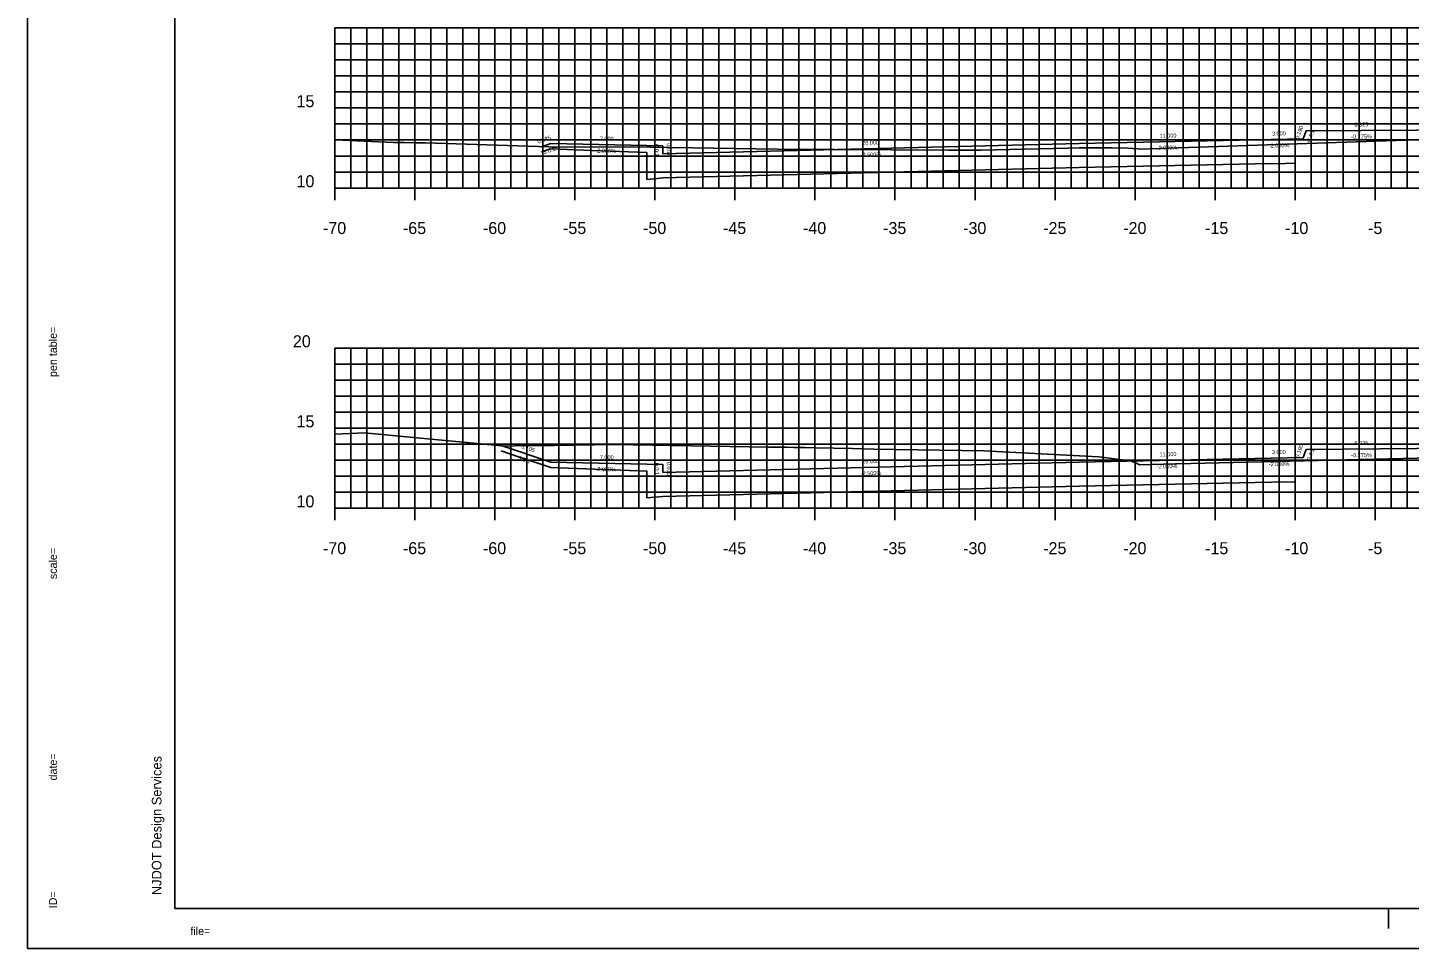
# Model space of a CAD drawing. Extents: x 40011 to 50684, y 49949 to 72236.
# Drawn here: x 41880.7 to 41967, y 67867.7 to 67925.2 of the extents above; entities that cross this region are included whole.
import ezdxf

# ---------------------------------------------------------------- set-up
doc = ezdxf.new("R2010")
doc.units = 0
for name, color, linetype in [('1', 7, 'Continuous'), ('10', 7, 'Continuous'), ('41', 7, 'Continuous'), ('51', 7, 'Continuous'), ('52', 7, 'Continuous'), ('53', 7, 'Continuous'), ('54', 7, 'Continuous'), ('55', 7, 'Continuous'), ('57', 7, 'Continuous'), ('58', 7, 'Continuous'), ('59', 7, 'Continuous')]:
    doc.layers.add(name, color=color, linetype=linetype)

msp = doc.modelspace()

# ---------------------------------------------------------------- linework, layer by layer
at = {"layer": '1'}
for p, q in [((41889.9, 67975.196), (41889.9, 67870.196)), ((41889.9, 67870.196), (42054.9, 67870.196)), ((41965.734, 67868.946), (41965.734, 67870.196)), ((42055.401, 67867.696), (41880.706, 67867.696))]:
    msp.add_line(p, q, dxfattribs=at)
at = {"layer": '41'}
for points in [[(41880.706, 67977.696), (42055.401, 67977.696), (42055.401, 67867.696), (41880.706, 67867.696)], [(41889.9, 67975.196), (42054.9, 67975.196), (42054.9, 67870.196), (41889.9, 67870.196)]]:
    msp.add_lwpolyline(points, close=True, dxfattribs=at)
at = {"layer": '51'}
for p, q in [((41899.9, 67915.196), (41899.9, 67925.196)), ((41899.9, 67925.196), (41900.65, 67925.196)), ((41899.9, 67920.196), (41900.65, 67920.196)), ((41899.9, 67915.196), (41900.65, 67915.196)), ((41899.9, 67895.196), (41899.9, 67905.196)), ((41899.9, 67905.196), (41900.65, 67905.196)), ((41899.9, 67900.196), (41900.65, 67900.196)), ((41899.9, 67895.196), (41900.65, 67895.196))]:
    msp.add_line(p, q, dxfattribs=at)
at = {"layer": '52'}
for p, q in [((41899.9, 67915.196), (42039.9, 67915.196)), ((41899.9, 67914.446), (41899.9, 67915.196)), ((41904.9, 67914.446), (41904.9, 67915.196)), ((41909.9, 67914.446), (41909.9, 67915.196)), ((41914.9, 67914.446), (41914.9, 67915.196)), ((41919.9, 67914.446), (41919.9, 67915.196)), ((41924.9, 67914.446), (41924.9, 67915.196)), ((41929.9, 67914.446), (41929.9, 67915.196)), ((41934.9, 67914.446), (41934.9, 67915.196)), ((41939.9, 67914.446), (41939.9, 67915.196)), ((41944.9, 67914.446), (41944.9, 67915.196)), ((41949.9, 67914.446), (41949.9, 67915.196)), ((41954.9, 67914.446), (41954.9, 67915.196)), ((41959.9, 67914.446), (41959.9, 67915.196)), ((41964.9, 67914.446), (41964.9, 67915.196)), ((41899.9, 67895.196), (42039.9, 67895.196)), ((41899.9, 67894.446), (41899.9, 67895.196)), ((41904.9, 67894.446), (41904.9, 67895.196)), ((41909.9, 67894.446), (41909.9, 67895.196)), ((41914.9, 67894.446), (41914.9, 67895.196)), ((41919.9, 67894.446), (41919.9, 67895.196)), ((41924.9, 67894.446), (41924.9, 67895.196)), ((41929.9, 67894.446), (41929.9, 67895.196)), ((41934.9, 67894.446), (41934.9, 67895.196)), ((41939.9, 67894.446), (41939.9, 67895.196)), ((41944.9, 67894.446), (41944.9, 67895.196)), ((41949.9, 67894.446), (41949.9, 67895.196)), ((41954.9, 67894.446), (41954.9, 67895.196)), ((41959.9, 67894.446), (41959.9, 67895.196)), ((41964.9, 67894.446), (41964.9, 67895.196))]:
    msp.add_line(p, q, dxfattribs=at)
at = {"layer": '53'}
for p, q in [((41899.9, 67924.196), (42039.9, 67924.196)), ((41899.9, 67923.196), (42039.9, 67923.196)), ((41899.9, 67922.196), (42039.9, 67922.196)), ((41899.9, 67921.196), (42039.9, 67921.196)), ((41899.9, 67919.196), (42039.9, 67919.196)), ((41899.9, 67918.196), (42039.9, 67918.196)), ((41899.9, 67917.196), (42039.9, 67917.196)), ((41899.9, 67916.196), (42039.9, 67916.196)), ((41899.9, 67904.196), (42039.9, 67904.196)), ((41899.9, 67903.196), (42039.9, 67903.196)), ((41899.9, 67902.196), (42039.9, 67902.196)), ((41899.9, 67901.196), (42039.9, 67901.196)), ((41899.9, 67899.196), (42039.9, 67899.196)), ((41899.9, 67898.196), (42039.9, 67898.196)), ((41899.9, 67897.196), (42039.9, 67897.196)), ((41899.9, 67896.196), (42039.9, 67896.196))]:
    msp.add_line(p, q, dxfattribs=at)
at = {"layer": '54'}
for p, q in [((41900.9, 67915.196), (41900.9, 67925.196)), ((41901.9, 67915.196), (41901.9, 67925.196)), ((41902.9, 67915.196), (41902.9, 67925.196)), ((41903.9, 67915.196), (41903.9, 67925.196)), ((41905.9, 67915.196), (41905.9, 67925.196)), ((41906.9, 67915.196), (41906.9, 67925.196)), ((41907.9, 67915.196), (41907.9, 67925.196)), ((41908.9, 67915.196), (41908.9, 67925.196)), ((41910.9, 67915.196), (41910.9, 67925.196)), ((41911.9, 67915.196), (41911.9, 67925.196)), ((41912.9, 67915.196), (41912.9, 67925.196)), ((41913.9, 67915.196), (41913.9, 67925.196)), ((41915.9, 67915.196), (41915.9, 67925.196)), ((41916.9, 67915.196), (41916.9, 67925.196)), ((41917.9, 67915.196), (41917.9, 67925.196)), ((41918.9, 67915.196), (41918.9, 67925.196)), ((41920.9, 67915.196), (41920.9, 67925.196)), ((41921.9, 67915.196), (41921.9, 67925.196)), ((41922.9, 67915.196), (41922.9, 67925.196)), ((41923.9, 67915.196), (41923.9, 67925.196)), ((41925.9, 67915.196), (41925.9, 67925.196)), ((41926.9, 67915.196), (41926.9, 67925.196)), ((41927.9, 67915.196), (41927.9, 67925.196)), ((41928.9, 67915.196), (41928.9, 67925.196)), ((41930.9, 67915.196), (41930.9, 67925.196)), ((41931.9, 67915.196), (41931.9, 67925.196)), ((41932.9, 67915.196), (41932.9, 67925.196)), ((41933.9, 67915.196), (41933.9, 67925.196)), ((41935.9, 67915.196), (41935.9, 67925.196)), ((41936.9, 67915.196), (41936.9, 67925.196)), ((41937.9, 67915.196), (41937.9, 67925.196)), ((41938.9, 67915.196), (41938.9, 67925.196)), ((41940.9, 67915.196), (41940.9, 67925.196)), ((41941.9, 67915.196), (41941.9, 67925.196)), ((41942.9, 67915.196), (41942.9, 67925.196)), ((41943.9, 67915.196), (41943.9, 67925.196)), ((41945.9, 67915.196), (41945.9, 67925.196)), ((41946.9, 67915.196), (41946.9, 67925.196)), ((41947.9, 67915.196), (41947.9, 67925.196)), ((41948.9, 67915.196), (41948.9, 67925.196)), ((41950.9, 67915.196), (41950.9, 67925.196)), ((41951.9, 67915.196), (41951.9, 67925.196)), ((41952.9, 67915.196), (41952.9, 67925.196)), ((41953.9, 67915.196), (41953.9, 67925.196)), ((41955.9, 67915.196), (41955.9, 67925.196)), ((41956.9, 67915.196), (41956.9, 67925.196)), ((41957.9, 67915.196), (41957.9, 67925.196)), ((41958.9, 67915.196), (41958.9, 67925.196)), ((41960.9, 67915.196), (41960.9, 67925.196)), ((41961.9, 67915.196), (41961.9, 67925.196)), ((41962.9, 67915.196), (41962.9, 67925.196)), ((41963.9, 67915.196), (41963.9, 67925.196)), ((41965.9, 67915.196), (41965.9, 67925.196)), ((41966.9, 67915.196), (41966.9, 67925.196)), ((41900.9, 67895.196), (41900.9, 67905.196)), ((41901.9, 67895.196), (41901.9, 67905.196)), ((41902.9, 67895.196), (41902.9, 67905.196)), ((41903.9, 67895.196), (41903.9, 67905.196)), ((41905.9, 67895.196), (41905.9, 67905.196)), ((41906.9, 67895.196), (41906.9, 67905.196)), ((41907.9, 67895.196), (41907.9, 67905.196)), ((41908.9, 67895.196), (41908.9, 67905.196)), ((41910.9, 67895.196), (41910.9, 67905.196)), ((41911.9, 67895.196), (41911.9, 67905.196)), ((41912.9, 67895.196), (41912.9, 67905.196)), ((41913.9, 67895.196), (41913.9, 67905.196)), ((41915.9, 67895.196), (41915.9, 67905.196)), ((41916.9, 67895.196), (41916.9, 67905.196)), ((41917.9, 67895.196), (41917.9, 67905.196)), ((41918.9, 67895.196), (41918.9, 67905.196)), ((41920.9, 67895.196), (41920.9, 67905.196)), ((41921.9, 67895.196), (41921.9, 67905.196)), ((41922.9, 67895.196), (41922.9, 67905.196)), ((41923.9, 67895.196), (41923.9, 67905.196)), ((41925.9, 67895.196), (41925.9, 67905.196)), ((41926.9, 67895.196), (41926.9, 67905.196)), ((41927.9, 67895.196), (41927.9, 67905.196)), ((41928.9, 67895.196), (41928.9, 67905.196)), ((41930.9, 67895.196), (41930.9, 67905.196)), ((41931.9, 67895.196), (41931.9, 67905.196)), ((41932.9, 67895.196), (41932.9, 67905.196)), ((41933.9, 67895.196), (41933.9, 67905.196)), ((41935.9, 67895.196), (41935.9, 67905.196)), ((41936.9, 67895.196), (41936.9, 67905.196)), ((41937.9, 67895.196), (41937.9, 67905.196)), ((41938.9, 67895.196), (41938.9, 67905.196)), ((41940.9, 67895.196), (41940.9, 67905.196)), ((41941.9, 67895.196), (41941.9, 67905.196)), ((41942.9, 67895.196), (41942.9, 67905.196)), ((41943.9, 67895.196), (41943.9, 67905.196)), ((41945.9, 67895.196), (41945.9, 67905.196)), ((41946.9, 67895.196), (41946.9, 67905.196)), ((41947.9, 67895.196), (41947.9, 67905.196)), ((41948.9, 67895.196), (41948.9, 67905.196)), ((41950.9, 67895.196), (41950.9, 67905.196)), ((41951.9, 67895.196), (41951.9, 67905.196)), ((41952.9, 67895.196), (41952.9, 67905.196)), ((41953.9, 67895.196), (41953.9, 67905.196)), ((41955.9, 67895.196), (41955.9, 67905.196)), ((41956.9, 67895.196), (41956.9, 67905.196)), ((41957.9, 67895.196), (41957.9, 67905.196)), ((41958.9, 67895.196), (41958.9, 67905.196)), ((41960.9, 67895.196), (41960.9, 67905.196)), ((41961.9, 67895.196), (41961.9, 67905.196)), ((41962.9, 67895.196), (41962.9, 67905.196)), ((41963.9, 67895.196), (41963.9, 67905.196)), ((41965.9, 67895.196), (41965.9, 67905.196)), ((41966.9, 67895.196), (41966.9, 67905.196))]:
    msp.add_line(p, q, dxfattribs=at)
at = {"layer": '55'}
for p, q in [((41899.9, 67925.196), (42039.9, 67925.196)), ((41899.9, 67915.196), (41899.9, 67925.196)), ((41904.9, 67915.196), (41904.9, 67925.196)), ((41909.9, 67915.196), (41909.9, 67925.196)), ((41914.9, 67915.196), (41914.9, 67925.196)), ((41919.9, 67915.196), (41919.9, 67925.196)), ((41924.9, 67915.196), (41924.9, 67925.196)), ((41929.9, 67915.196), (41929.9, 67925.196)), ((41934.9, 67915.196), (41934.9, 67925.196)), ((41939.9, 67915.196), (41939.9, 67925.196)), ((41944.9, 67915.196), (41944.9, 67925.196)), ((41949.9, 67915.196), (41949.9, 67925.196)), ((41954.9, 67915.196), (41954.9, 67925.196)), ((41959.9, 67915.196), (41959.9, 67925.196)), ((41964.9, 67915.196), (41964.9, 67925.196)), ((41899.9, 67920.196), (42039.9, 67920.196)), ((41899.9, 67915.196), (42039.9, 67915.196)), ((41899.9, 67905.196), (42039.9, 67905.196)), ((41899.9, 67895.196), (41899.9, 67905.196)), ((41904.9, 67895.196), (41904.9, 67905.196)), ((41909.9, 67895.196), (41909.9, 67905.196)), ((41914.9, 67895.196), (41914.9, 67905.196)), ((41919.9, 67895.196), (41919.9, 67905.196)), ((41924.9, 67895.196), (41924.9, 67905.196)), ((41929.9, 67895.196), (41929.9, 67905.196)), ((41934.9, 67895.196), (41934.9, 67905.196)), ((41939.9, 67895.196), (41939.9, 67905.196)), ((41944.9, 67895.196), (41944.9, 67905.196)), ((41949.9, 67895.196), (41949.9, 67905.196)), ((41954.9, 67895.196), (41954.9, 67905.196)), ((41959.9, 67895.196), (41959.9, 67905.196)), ((41964.9, 67895.196), (41964.9, 67905.196)), ((41899.9, 67900.196), (42039.9, 67900.196)), ((41899.9, 67895.196), (42039.9, 67895.196))]:
    msp.add_line(p, q, dxfattribs=at)
at = {"layer": '57'}
for points in [[(41899.9, 67918.206), (41903.558, 67918.04), (41903.806, 67918.037), (41904.231, 67918.031), (41904.98, 67918.02), (41905.541, 67918.011), (41913.267, 67917.761), (41913.458, 67917.758), (41913.766, 67917.754), (41918.293, 67917.774), (41927.553, 67917.618), (41938.269, 67917.566), (41940.258, 67917.565), (41945.719, 67917.694), (41946.436, 67917.709), (41946.849, 67917.712), (41947.528, 67917.715), (41948.42, 67917.705), (41949.445, 67917.69), (41950.073, 67917.638), (41950.162, 67917.628), (41965.563, 67918.144), (41965.593, 67918.145), (41969.805, 67918.287)], [(41899.9, 67899.813), (41901.756, 67899.898), (41901.968, 67899.889), (41910.553, 67899.078), (41911.157, 67899.081), (41913.617, 67899.116), (41917.323, 67899.178), (41927, 67899.009), (41928.107, 67899), (41928.574, 67898.993), (41929.281, 67898.979), (41929.932, 67898.961), (41932.244, 67898.922), (41933.578, 67898.881), (41940.449, 67898.773), (41947.212, 67898.424), (41947.639, 67898.408), (41949.259, 67898.204), (41949.556, 67898.183), (41949.565, 67898.184), (41950.04, 67897.976), (41950.045, 67897.974), (41950.046, 67897.973), (41950.199, 67897.906), (41952.419, 67897.96), (41952.505, 67897.962), (41971.939, 67898.433)]]:
    msp.add_lwpolyline(points, dxfattribs=at)
at = {"layer": '58'}
for points in [[(41912.805, 67917.446), (41912.947, 67917.493), (41913.39, 67917.641), (41915.987, 67917.539), (41919.395, 67917.406), (41919.404, 67915.737), (41920.038, 67915.796), (41920.4, 67915.83), (41946.4, 67916.48), (41957.4, 67916.7), (41959.294, 67916.738), (41959.9, 67916.75)], [(41910.285, 67898.774), (41911.369, 67898.413), (41913.39, 67897.739), (41919.395, 67897.503), (41919.4, 67896.648), (41919.404, 67895.834), (41920.4, 67895.928), (41946.4, 67896.578), (41957.4, 67896.798), (41957.415, 67896.798), (41958.43, 67896.818), (41959.899, 67896.848)]]:
    msp.add_lwpolyline(points, dxfattribs=at)
at = {"layer": '59'}
for points in [[(41912.805, 67917.776), (41913.39, 67917.971), (41920.39, 67917.831), (41920.4, 67917.331), (41946.4, 67917.981), (41957.4, 67918.201), (41960.4, 67918.261), (41960.59, 67918.763), (41967.515, 67918.816), (41972.21, 67918.853), (41972.4, 67918.354), (41975.4, 67918.309), (41986.4, 67918.089), (42001.4, 67917.714), (42001.41, 67918.214), (42008.41, 67918.354), (42008.699, 67918.45)], [(41910.285, 67899.104), (41913.39, 67898.069), (41920.39, 67897.929), (41920.4, 67897.429), (41946.4, 67898.079), (41957.4, 67898.299), (41960.4, 67898.359), (41960.59, 67898.86), (41967.515, 67898.914), (41972.21, 67898.95), (41972.4, 67898.451), (41975.4, 67898.406), (41986.4, 67898.186), (42001.4, 67897.811), (42001.41, 67898.311), (42008.41, 67898.451), (42008.521, 67898.488)]]:
    msp.add_lwpolyline(points, dxfattribs=at)

# ---------------------------------------------------------------- texts
at = {"layer": '1'}
for s, height, rotation, p in [('...................pentable..................', 0.0072, 90, (41882.538, 67907.374)), ('pen table=', 0.5, 90, (41882.538, 67903.39)), ('......scale......', 0.0072, 90, (41882.538, 67893.207)), ('scale=', 0.5, 90, (41882.538, 67890.762)), ('.......time......', 0.0072, 90, (41882.538, 67880.374)), ('date=', 0.5, 90, (41882.538, 67878.186)), ('NJDOT Design Services', 0.6, 90, (41889.067, 67871.018)), ('............who............', 0.0072, 90, (41882.538, 67871.529)), ('ID=', 0.5, 90, (41882.538, 67870.2)), ('file=', 0.5, 360, (41890.873, 67868.529)), ('...................bob..................', 0.0072, 360, (41892.538, 67868.529))]:
    msp.add_text(s, height=height, rotation=rotation, dxfattribs=at).set_placement(p)
at = {"layer": '10'}
for s, rotation, p in [('0.190', 69.22872, (41960.118, 67918.223)), ('6.925', 0.4439, (41963.608, 67919.036)), ('0.585', 18.43495, (41912.6, 67917.971)), ('7.000', 358.85424, (41916.455, 67918.16)), ('26.000', 1.4321, (41932.852, 67917.892)), ('11.000', 1.14576, (41951.431, 67918.332)), ('3.000', 1.14576, (41958.453, 67918.472)), ('-0.4:1', 69.22872, (41960.813, 67917.939)), ('-0.775%', 0.4439, (41963.407, 67918.284)), ('-3.0:1', 18.43495, (41912.856, 67917.266)), ('2.000%', 358.85424, (41916.29, 67917.413)), ('0.0:1', 271.14576, (41919.888, 67917.932)), ('0.010', 271.14576, (41920.637, 67917.989)), ('-2.500%', 1.4321, (41932.762, 67917.14)), ('-2.000%', 1.14576, (41951.26, 67917.578)), ('-2.000%', 1.14576, (41958.26, 67917.718)), ('3.105', 341.56505, (41911.534, 67898.951)), ('0.190', 69.22872, (41960.118, 67898.32)), ('6.925', 0.4439, (41963.608, 67899.134)), ('3.0:1', 341.56505, (41911.337, 67898.226)), ('7.000', 358.85424, (41916.455, 67898.257)), ('26.000', 1.4321, (41932.852, 67897.99)), ('11.000', 1.14576, (41951.431, 67898.429)), ('3.000', 1.14576, (41958.453, 67898.57)), ('-0.4:1', 69.22872, (41960.813, 67898.037)), ('-0.775%', 0.4439, (41963.407, 67898.382)), ('2.000%', 358.85424, (41916.29, 67897.511)), ('0.0:1', 271.14576, (41919.888, 67898.029)), ('0.010', 271.14576, (41920.637, 67898.087)), ('-2.500%', 1.4321, (41932.762, 67897.238)), ('-2.000%', 1.14576, (41951.26, 67897.676)), ('-2.000%', 1.14576, (41958.26, 67897.816))]:
    msp.add_text(s, height=0.25, rotation=rotation, dxfattribs=at).set_placement(p)
at = {"layer": '51'}
for s, height, p in [('15', 0.75, (41897.507, 67920.246)), ('10', 0.75, (41897.507, 67915.246)), ('-', 0.0001, (41899.9, 67915.196)), ('20', 0.75, (41897.28, 67905.246)), ('15', 0.75, (41897.507, 67900.246)), ('10', 0.75, (41897.507, 67895.246)), ('-', 0.0001, (41899.9, 67895.196))]:
    msp.add_text(s, height=height, dxfattribs=at).set_placement(p)
at = {"layer": '52'}
for s, p in [('-70', (41899.161, 67912.321)), ('-65', (41904.155, 67912.321)), ('-60', (41909.155, 67912.321)), ('-55', (41914.157, 67912.321)), ('-50', (41919.157, 67912.321)), ('-45', (41924.152, 67912.321)), ('-40', (41929.152, 67912.321)), ('-35', (41934.157, 67912.321)), ('-30', (41939.157, 67912.321)), ('-25', (41944.161, 67912.321)), ('-20', (41949.161, 67912.321)), ('-15', (41954.274, 67912.321)), ('-10', (41959.274, 67912.321)), ('-5', (41964.459, 67912.321)), ('-70', (41899.161, 67892.321)), ('-65', (41904.155, 67892.321)), ('-60', (41909.155, 67892.321)), ('-55', (41914.157, 67892.321)), ('-50', (41919.157, 67892.321)), ('-45', (41924.152, 67892.321)), ('-40', (41929.152, 67892.321)), ('-35', (41934.157, 67892.321)), ('-30', (41939.157, 67892.321)), ('-25', (41944.161, 67892.321)), ('-20', (41949.161, 67892.321)), ('-15', (41954.274, 67892.321)), ('-10', (41959.274, 67892.321)), ('-5', (41964.459, 67892.321))]:
    msp.add_text(s, height=0.75, dxfattribs=at).set_placement(p)

doc.saveas('drawing.dxf')
